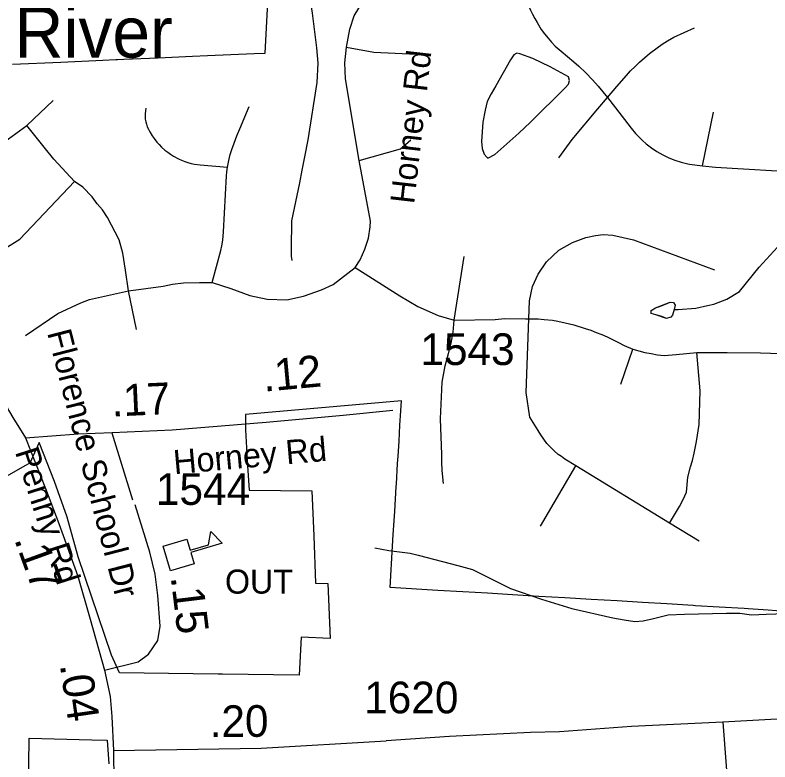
# Model space of a CAD drawing. Extents: x 1662474 to 1856135, y 779280 to 917889.
# Drawn here: x 1716383 to 1719362, y 828268 to 831213 of the extents above; entities that cross this region are included whole.
import ezdxf

# ---------------------------------------------------------------- set-up
doc = ezdxf.new("R2010")
doc.units = 0
for name, color, linetype in [('Exist Boundary Political City Limit New Hole', 7, 'Continuous'), ('Exist Civil Demographics Community Label', 7, 'Continuous'), ('Exist Cultural Educational Facility High CELL', 7, 'Continuous'), ('Exist Hydrographic Misc Water Feature', 7, 'Continuous'), ('Exist Hydrographic Pond Under 1500 Sq Ft', 7, 'Continuous'), ('Exist Road Non-System Type 51', 7, 'Continuous'), ('Exist Road Non-System Type 51 Label', 7, 'Continuous'), ('Exist Road Secondary Mileage Hundredths English Label', 7, 'Continuous'), ('Exist Road Secondary Mileage Tenths English Label', 7, 'Continuous'), ('Exist Road Secondary Type 41 Attributed', 7, 'Continuous'), ('Exist Road Secondary Type 51 Attributed', 7, 'Continuous'), ('Exist Road Secondary Type 51 Label', 7, 'Continuous'), ('Exist Road Secondary Type 51 Number Label', 7, 'Continuous'), ('Map Preparation Boundary City Limit Buffer Line', 7, 'Continuous')]:
    doc.layers.add(name, color=color, linetype=linetype)

msp = doc.modelspace()

# ---------------------------------------------------------------- linework, layer by layer
at = {"layer": 'Exist Boundary Political City Limit New Hole'}
for points in [[(1716373.6, 831019.9), (1716564.1, 831028.2), (1716729.5, 831035.4), (1716780.4, 831037.7), (1716787.5, 831038), (1716811.8, 831039), (1716947.6, 831045), (1717082.8, 831050.9), (1717142.1, 831053.5), (1717326.2, 831061.6), (1717368, 831063.4), (1717370, 831063.5), (1717391.1, 831463.9)], [(1719453, 828858.7), (1719354.2, 828865.8), (1719275.6, 828871.5), (1719260.4, 828872.5), (1719161, 828878.6), (1719068.4, 828884.1), (1719059.2, 828884.7), (1718955.5, 828890.9), (1718858.9, 828896.6), (1718758.9, 828902.6), (1718656.1, 828908.7), (1718552.8, 828914.8), (1718449.8, 828920.9), (1718346.1, 828927.1), (1718247.6, 828932.9), (1718149.6, 828938.8), (1718051.8, 828944.6), (1717862.6, 828955.9), (1717872.4, 829118.3), (1717875.4, 829164.9), (1717881, 829255.6), (1717887, 829353.6), (1717887.6, 829362.9), (1717892.6, 829444.9), (1717894.4, 829473.8), (1717898.1, 829533.4), (1717901.9, 829596), (1717904.1, 829632.9), (1717906.6, 829672.4), (1717907.8, 829691.4), (1717292.6, 829638.6), (1717292.5, 829578.1), (1717300.8, 829435.4), (1717306.4, 829340.2), (1717554, 829336.8), (1717561.9, 829160), (1717569, 828973.3), (1717616.8, 828971.8), (1717626.4, 828755.1), (1717511.6, 828760.2), (1717504.5, 828610.5), (1717201.6, 828614.2), (1717184.6, 828614.1), (1717086.5, 828615.6), (1716795.1, 828619.1), (1716763.2, 828688.3), (1716632.1, 829076.6), (1716588.5, 829232.7), (1716538.8, 829374.1), (1716478.6, 829527.2), (1716442, 829446.8), (1716421.5, 829435.1), (1716207.2, 829312.8)], [(1716435, 828048.4), (1716438.9, 828361.6), (1716685.5, 828355.5), (1716747.1, 828354), (1716752.6, 828260.1)]]:
    msp.add_lwpolyline(points, dxfattribs=at)
at = {"layer": 'Exist Cultural Educational Facility High CELL'}
msp.add_lwpolyline([(1716966.9, 829118.8), (1717060.7, 829146.9), (1717073.9, 829102.8), (1717145.8, 829124.4), (1717155.6, 829176.4), (1717199.8, 829130.5), (1717076.7, 829093.6), (1717089.9, 829049.5), (1716996.1, 829021.4)], close=True, dxfattribs=at)
at = {"layer": 'Exist Hydrographic Misc Water Feature'}
for points in [[(1717476.2, 830245.5), (1717474.5, 830262), (1717474.5, 830292.3), (1717475.3, 830402.3), (1717496.1, 830502), (1717506.3, 830551.8), (1717516.6, 830601.7), (1717527, 830654), (1717539.3, 830721.9), (1717574.8, 830947.6), (1717579.3, 831023.8), (1717573.6, 831083.9), (1717556.4, 831220.5), (1717546.8, 831286.3), (1717531.2, 831340.8), (1717517.6, 831387), (1717497.7, 831440.7), (1717472.4, 831562.7), (1717462.8, 831625.3), (1717457.2, 831679.5), (1717451.7, 831746.9), (1717449.8, 831791.3), (1717458.1, 831825.6), (1717465.5, 831850.8)], [(1718983.4, 830052.3), (1718999.6, 830052), (1719069.4, 830058), (1719115.7, 830067.7), (1719139.9, 830073.8), (1719191.9, 830093.3), (1719242.2, 830123.4), (1719318.6, 830219.5), (1719421.1, 830329), (1719447.3, 830354.8), (1719469.4, 830370.7), (1719487.4, 830382.7), (1719519.6, 830396.8), (1719569.5, 830408.9), (1719678.1, 830433.8), (1719820.2, 830455.5), (1719910.4, 830461), (1720028.4, 830472.6), (1720128.6, 830482.8), (1720198.7, 830496.2), (1720251, 830508.3), (1720270.7, 830523.7)], [(1718983.4, 830052.3), (1718977.5, 830030.3), (1718971.3, 830022.3), (1718953.2, 830016.9), (1718935.3, 830024.6), (1718911.4, 830030.8), (1718893.3, 830036.9), (1718893.3, 830048.5), (1718909.5, 830058.8), (1718929.6, 830065), (1718949.6, 830072.8), (1718967.6, 830080.6), (1718981.6, 830080.3), (1718987.7, 830068.7), (1718983.4, 830052.3)], [(1718983.4, 830052.3), (1718977.5, 830030.3), (1718971.3, 830022.3), (1718953.2, 830016.9), (1718911.4, 830030.8), (1718893.3, 830036.9), (1718893.3, 830048.5), (1718909.5, 830058.8), (1718967.6, 830080.6), (1718981.6, 830080.3), (1718987.7, 830068.7), (1718983.4, 830052.3)], [(1717802.2, 829112.2), (1717858.2, 829102), (1717942.3, 829091.3), (1717974.3, 829083.2), (1718130.2, 829042.3), (1718188.2, 829026.4), (1718280.1, 828980.2), (1718337.9, 828952), (1718460.1, 828909.3), (1718580, 828873.2), (1718742.1, 828836.3), (1718785.9, 828828), (1718828.2, 828822.2), (1718862.1, 828824), (1718902.2, 828833.8), (1718960.3, 828847.4), (1719024.4, 828851), (1719190.7, 828854.2), (1719242.8, 828854.8), (1719288.6, 828848), (1719347, 828850.2), (1719460.9, 828855.2)]]:
    msp.add_lwpolyline(points, dxfattribs=at)
at = {"layer": 'Exist Hydrographic Pond Under 1500 Sq Ft'}
msp.add_lwpolyline([(1718350.6, 831057.2), (1718338.6, 831037), (1718279.9, 830934.7), (1718262, 830903.1), (1718245.7, 830873.1), (1718237.5, 830838.7), (1718229.4, 830791.3), (1718223.1, 830715.1), (1718226.7, 830687.2), (1718234.7, 830664.8), (1718244.8, 830653.2), (1718248.8, 830649), (1718276.8, 830663.2), (1718371.5, 830748.2), (1718417.4, 830790.8), (1718554.1, 830925.9), (1718566.4, 830940.4), (1718570.5, 830955.9), (1718566.5, 830969.9), (1718494.5, 831009.9), (1718426.5, 831042.5), (1718374.5, 831060.8), (1718362.6, 831062.7), (1718350.6, 831057.2)], dxfattribs=at)
at = {"layer": 'Exist Road Non-System Type 51'}
for p, q in [((1716429.6, 830778.1), (1716533.8, 830877.2)), ((1719095.4, 830619.4), (1719139.5, 830829.9)), ((1716034.1, 830493.1), (1716429.6, 830778.1)), ((1718116.1, 830010.7), (1718154.8, 830261.9)), ((1716862.1, 829972.9), (1716830.9, 830126.4)), ((1718773.6, 829757.4), (1718820.4, 829896)), ((1718456.6, 829197.6), (1718596.1, 829435.6)), ((1718965.4, 829209.6), (1718596.1, 829435.6)), ((1719081.9, 829138.2), (1718965.4, 829209.6))]:
    msp.add_line(p, q, dxfattribs=at)
for points in [[(1718341.4, 831485.7), (1718384.1, 831318.9), (1718389.6, 831300.9), (1718398.4, 831275.5), (1718408.9, 831249.8), (1718416.4, 831232.9), (1718425.1, 831216.9), (1718433.5, 831200.4), (1718442.9, 831184.7), (1718459.1, 831156.9), (1718472.1, 831139.8), (1718486, 831122.8), (1718500.1, 831106.2), (1718514.9, 831091.2), (1718537.4, 831070.8), (1718588.4, 831028.8), (1718607.8, 831011.7), (1718635.6, 830985.7), (1718662.1, 830957.6), (1718683.6, 830932.9), (1718720.4, 830887.9)], [(1717691, 831087), (1717703.6, 831157.7), (1717721.4, 831210.7), (1717740.1, 831241.1), (1717770.4, 831286.5)], [(1718720.4, 830887.9), (1718757.4, 830931.9), (1718795.1, 830974.9), (1718812.1, 830993.8), (1718829.5, 831010.9), (1718847.6, 831028.2), (1718866.5, 831044.9), (1718886.2, 831061.6), (1718916.1, 831083.7), (1718936.6, 831098.6), (1718957.9, 831112.2), (1718982.6, 831126.4), (1719063.4, 831163.4)], [(1717741.1, 830640), (1717687.6, 830962.4), (1717684.4, 831024.9), (1717691, 831087)], [(1717691, 831087), (1717798.6, 831066.7), (1717966.9, 831059.4)], [(1718529, 830649.8), (1718581.8, 830723), (1718682.6, 830844), (1718720.4, 830887.9)], [(1718720.4, 830887.9), (1718752.6, 830848.2), (1718814, 830767.6), (1718830.9, 830746.6), (1718844.2, 830732.7), (1718858.4, 830718.8), (1718873.4, 830705.7), (1718893.9, 830690.2), (1718915.6, 830675.2), (1718938.9, 830661.9), (1718962.4, 830650.9), (1718986.5, 830641.1), (1719011.9, 830633.2), (1719037.1, 830626.9), (1719044.5, 830625.6), (1719095.4, 830619.4)], [(1717221.1, 830613.5), (1717226.4, 830639.8), (1717232.4, 830664.2), (1717238.2, 830683.1), (1717247.4, 830708.2), (1717258.1, 830737.2), (1717270, 830764.2), (1717306.9, 830852.7)], [(1716899.6, 830846.4), (1716897.6, 830835.6), (1716896.5, 830824), (1716896.2, 830814.6), (1716897, 830803.2), (1716899, 830792.5), (1716901.4, 830782.9), (1716904.9, 830773.1), (1716909.4, 830762.9), (1716914.8, 830753.2), (1716924.1, 830737.7), (1716931.6, 830726.7), (1716942.9, 830712.5), (1716951.9, 830702.5), (1716961.4, 830693.1), (1716974.6, 830680.7), (1716985.5, 830672.4), (1716996.5, 830664.8), (1717007.8, 830657.1), (1717028, 830646.9), (1717040.1, 830641.4), (1717052.4, 830636.4), (1717065.5, 830632.2), (1717078.4, 830628.5), (1717091.5, 830625.4), (1717113.8, 830622.4), (1717221.1, 830613.5)], [(1716617.2, 830557.7), (1716535.9, 830645), (1716497.6, 830692), (1716429.6, 830778.1)], [(1717741.1, 830640), (1717904.6, 830685.8), (1717945.2, 830720.9)], [(1717161.1, 830158.7), (1717194.9, 830284.4), (1717198.9, 830303.4), (1717202.5, 830326.2), (1717205.4, 830358.2), (1717217.5, 830579.9), (1717218.2, 830594.7), (1717221.1, 830613.5)], [(1717725.4, 830218.2), (1717744.5, 830248.4), (1717763.9, 830289.9), (1717777.1, 830333), (1717784.4, 830378.1), (1717785.4, 830400.7), (1717741.1, 830640)], [(1719095.4, 830619.4), (1719147.1, 830613.2), (1719500.9, 830592.9)], [(1716019.9, 830116.4), (1716186, 830227.2), (1716270.2, 830256.6), (1716343.2, 830292.5), (1716402.5, 830329.2), (1716617.2, 830557.7)], [(1716830.9, 830126.4), (1716818.5, 830207.6), (1716807.8, 830274.9), (1716793.4, 830327.2), (1716748.5, 830414.6), (1716728.8, 830445), (1716706.8, 830468.9), (1716687.1, 830496.2), (1716650.6, 830534.9), (1716617.2, 830557.7)], [(1718410.6, 830015.7), (1718413, 830085.8), (1718424.2, 830142.7), (1718447.4, 830191), (1718479.6, 830239.8), (1718528.5, 830286.5), (1718582.1, 830316.7), (1718634.8, 830336.4), (1718673.4, 830343.8), (1718703.6, 830347.9), (1718742.2, 830345.6), (1718823.6, 830326.9), (1719142.9, 830208.9)], [(1717161.1, 830158.7), (1717234.6, 830134.5), (1717309.9, 830107.5), (1717377.6, 830092.6), (1717455.9, 830090.7), (1717521.4, 830104.4), (1717592, 830130.4), (1717637.9, 830150.2), (1717725.4, 830218.2)], [(1717725.4, 830218.2), (1717901.8, 830106.4), (1717972.4, 830063.7), (1718052.6, 830028.2), (1718116.1, 830010.7)], [(1716830.9, 830126.4), (1716967.4, 830144), (1717004.9, 830152.4), (1717048.4, 830157.7), (1717110.9, 830158.7), (1717161.1, 830158.7)], [(1716424.4, 829950), (1716552.4, 830036.7), (1716643.2, 830078.9), (1716676.6, 830091.8), (1716830.9, 830126.4)], [(1718116.1, 830010.7), (1718277.6, 830012.8), (1718314.1, 830016.9), (1718397, 830015.4), (1718410.6, 830015.7)], [(1718073.1, 829365.8), (1718068.1, 829417.2), (1718066.6, 829450.4), (1718066.9, 829480.8), (1718061.9, 829620.9), (1718067.9, 829765.8), (1718079.8, 829830.4), (1718093.1, 829878.9), (1718103.6, 829919.6), (1718111.9, 829962.7), (1718116.1, 830010.7)], [(1718596.1, 829435.6), (1718552.1, 829462.4), (1718538.8, 829471.9), (1718526.4, 829480.5), (1718510.4, 829494.7), (1718495.6, 829508.9), (1718481.8, 829524.1), (1718468.9, 829540.6), (1718457.6, 829558.2), (1718447.4, 829575.5), (1718414.1, 829628.2), (1718399.4, 829725.1), (1718410.6, 830015.7)], [(1718410.6, 830015.7), (1718446.6, 830015.4), (1718471, 830013.2), (1718503.2, 830009.9), (1718525.1, 830006.2), (1718554.1, 829999.9), (1718587.5, 829991.2), (1718632.4, 829977.9), (1718654.5, 829970.8), (1718676.5, 829962.1), (1718698.4, 829954), (1718719.9, 829944.2), (1718740.9, 829934.2), (1718763.6, 829921.9), (1718787, 829910.9), (1718820.4, 829896)], [(1718820.4, 829896), (1718868.1, 829883.1), (1718893.4, 829878.1), (1718918.5, 829873.9), (1718944.8, 829871.2), (1718992, 829875.2), (1719073.1, 829882.2)], [(1718965.4, 829209.6), (1719004.2, 829275.5), (1719019, 829303.1), (1719031.9, 829331.7), (1719037.1, 829391), (1719048.4, 829431.4), (1719055.5, 829456.4), (1719062.5, 829486.2), (1719072, 829532.2), (1719082.5, 829599.1), (1719086.8, 829731.4), (1719073.1, 829882.2)], [(1719073.1, 829882.2), (1719192.5, 829882.1), (1719325.1, 829881), (1719481.2, 829876), (1719530.9, 829874.4)], [(1716847.4, 829299.9), (1716766.9, 829564.2)], [(1721953.4, 827943), (1721821.8, 827984.8), (1721737.1, 828003.9), (1721604.2, 828028.9), (1721229.2, 828106), (1721075.6, 828145.1), (1720964.9, 828180), (1720843.6, 828230.9), (1720588.9, 828359.2), (1720410.1, 828428.9), (1720325.4, 828454), (1720277.9, 828462.6), (1720222.1, 828466.6), (1719745.8, 828443.5), (1719631.6, 828442.2), (1719365.5, 828435.6), (1719176, 828424.9)], [(1719176, 828424.9), (1719202.8, 828063.2), (1716809.9, 827849)], [(1719176, 828424.9), (1718815.1, 828407.2), (1718530.9, 828387.1), (1718416.9, 828383.9), (1718096.8, 828368.2), (1717847.5, 828351.5)]]:
    msp.add_lwpolyline(points, dxfattribs=at)
at = {"layer": 'Exist Road Secondary Type 41 Attributed'}
msp.add_lwpolyline([(1716771.4, 828313.1), (1717353.7, 828322.5), (1717847.5, 828351.5)], dxfattribs=at)
at = {"layer": 'Exist Road Secondary Type 51 Attributed'}
for points in [[(1716026, 830120.7), (1716132.7, 829985.4), (1716239.9, 829824.9), (1716320.1, 829715.5), (1716374.2, 829626.4), (1716424, 829546.7)], [(1716424, 829546.7), (1716632, 829561.9), (1716766.2, 829567.3), (1717002.5, 829578), (1717374.2, 829608), (1717677.4, 829635.8), (1717874.1, 829655)], [(1716424, 829546.7), (1716503.9, 829346.2), (1716555.5, 829208.8), (1716630.6, 829000.8), (1716679.2, 828831.1), (1716735.8, 828629.3)], [(1716735.8, 828629.3), (1716869.1, 828662.6), (1716910.1, 828693.3), (1716946, 828747.1), (1716956.3, 828803.5), (1716946, 828923.9), (1716935.7, 829008.5), (1716915.2, 829095.6), (1716856.8, 829282)], [(1716735.8, 828629.3), (1716758.2, 828525.5), (1716765.1, 828446.5), (1716771.4, 828313.1)], [(1716771.4, 828313.1), (1716773.7, 828065.8), (1716769.4, 827906.4)]]:
    msp.add_lwpolyline(points, dxfattribs=at)
at = {"layer": 'Map Preparation Boundary City Limit Buffer Line'}
for points in [[(1716373.6, 831019.9), (1716564.1, 831028.2), (1716729.5, 831035.4), (1716780.4, 831037.7), (1716787.5, 831038), (1716811.8, 831039), (1716947.6, 831045), (1717082.8, 831050.9), (1717142.1, 831053.5), (1717326.2, 831061.6), (1717368, 831063.4), (1717370, 831063.5), (1717391.1, 831463.9)], [(1719453, 828858.7), (1719354.2, 828865.8), (1719275.6, 828871.5), (1719260.4, 828872.5), (1719161, 828878.6), (1719068.4, 828884.1), (1719059.2, 828884.7), (1718955.5, 828890.9), (1718858.9, 828896.6), (1718758.9, 828902.6), (1718656.1, 828908.7), (1718552.8, 828914.8), (1718449.8, 828920.9), (1718346.1, 828927.1), (1718247.6, 828932.9), (1718149.6, 828938.8), (1718051.8, 828944.6), (1717862.6, 828955.9), (1717872.4, 829118.3), (1717875.4, 829164.9), (1717881, 829255.6), (1717887, 829353.6), (1717887.6, 829362.9), (1717892.6, 829444.9), (1717894.4, 829473.8), (1717898.1, 829533.4), (1717901.9, 829596), (1717904.1, 829632.9), (1717906.6, 829672.4), (1717907.8, 829691.4), (1717292.6, 829638.6), (1717292.5, 829578.1), (1717300.8, 829435.4), (1717306.4, 829340.2), (1717554, 829336.8), (1717561.9, 829160), (1717569, 828973.3), (1717616.8, 828971.8), (1717626.4, 828755.1), (1717511.6, 828760.2), (1717504.5, 828610.5), (1717201.6, 828614.2), (1717184.6, 828614.1), (1717086.5, 828615.6), (1716795.1, 828619.1), (1716763.2, 828688.3), (1716632.1, 829076.6), (1716588.5, 829232.7), (1716538.8, 829374.1), (1716478.6, 829527.2), (1716442, 829446.8), (1716421.5, 829435.1), (1716207.2, 829312.8)], [(1716435, 828048.4), (1716438.9, 828361.6), (1716685.5, 828355.5), (1716747.1, 828354), (1716752.6, 828260.1)]]:
    msp.add_lwpolyline(points, dxfattribs=at)

# ---------------------------------------------------------------- texts
at = {"layer": 'Exist Boundary Political City Limit New Hole'}
msp.add_text('OUT', height=95, dxfattribs=at).set_placement((1717211.4, 828931.6))
at = {"layer": 'Exist Civil Demographics Community Label'}
msp.add_text('Deep River', height=200, dxfattribs=at).set_placement((1715667.2, 831045.9))
at = {"layer": 'Exist Road Non-System Type 51 Label'}
msp.add_text('Horney Rd', height=95, rotation=83.5099, dxfattribs=at).set_placement((1717957.6, 830466))
at = {"layer": 'Exist Road Secondary Mileage Hundredths English Label'}
for s, rotation, p in [('.12', 5.2441, (1717365.5, 829728)), ('.17', 2.6009, (1716765.7, 829629.9)), ('.17', 289.8717, (1716378.8, 829145.9)), ('.15', 276.9153, (1716997.1, 828997.2))]:
    msp.add_text(s, height=125, rotation=rotation, dxfattribs=at).set_placement(p)
at = {"layer": 'Exist Road Secondary Mileage Tenths English Label'}
for s, rotation, p in [('.04', 278.3194, (1716559.7, 828650.8)), ('.20', 0.3573, (1717151.2, 828365.6))]:
    msp.add_text(s, height=125, rotation=rotation, dxfattribs=at).set_placement(p)
at = {"layer": 'Exist Road Secondary Type 51 Label'}
for s, rotation, p in [('Florence School Dr', 284.4626, (1716509.4, 829961.2)), ('Horney Rd', 5.0477, (1717011.7, 829402.4)), ('Penny Rd', 287.648, (1716382, 829491.2))]:
    msp.add_text(s, height=95, rotation=rotation, dxfattribs=at).set_placement(p)
at = {"layer": 'Exist Road Secondary Type 51 Number Label'}
for s, p in [('1543', (1717982.4, 829833.2)), ('1544', (1716938.8, 829281.6)), ('1620', (1717760.7, 828459.6))]:
    msp.add_text(s, height=125, dxfattribs=at).set_placement(p)

doc.saveas('drawing.dxf')
